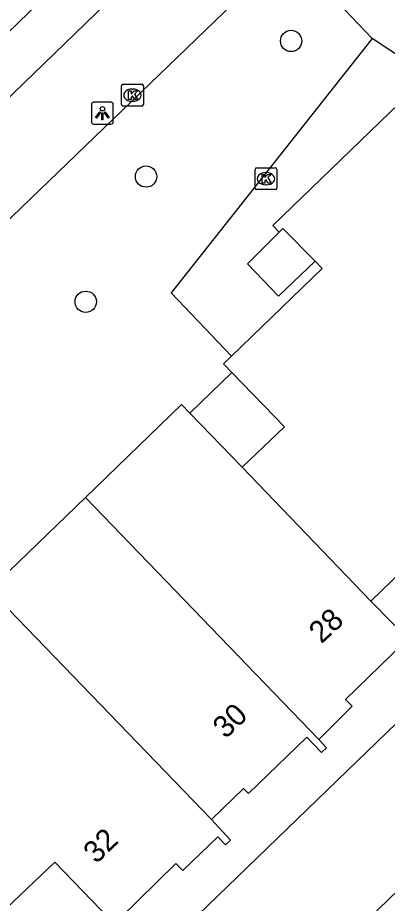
# Model space of a CAD drawing. Extents: x 157466 to 158888, y 383063 to 384677.
# Drawn here: x 158390.21 to 158407.13, y 383911.68 to 383952.28 of the extents above; entities that cross this region are included whole.
import ezdxf

# ---------------------------------------------------------------- set-up
doc = ezdxf.new("R2010")
doc.units = 0
for name, color, linetype in [('IMGEO_Boom', 7, 'Continuous'), ('IMGEO_Groenvoorziening', 7, 'Continuous'), ('IMGEO_Kolk', 7, 'Continuous'), ('IMGEO_Lichtpunt', 7, 'Continuous'), ('IMGEO_Pand', 7, 'Continuous'), ('IMGEO_Pand_nummerreeks', 7, 'Continuous'), ('IMGEO_Pand_overbouw', 7, 'Continuous'), ('IMGEO_Rijbaan_lokaal_open', 7, 'Continuous'), ('IMGEO_Voetpad_gesloten', 7, 'Continuous'), ('IMGEO_Voetpad_open', 7, 'Continuous')]:
    doc.layers.add(name, color=color, linetype=linetype)

msp = doc.modelspace()

# ---------------------------------------------------------------- linework, layer by layer
at = {"layer": 'IMGEO_Boom'}
for centre in [(158402.728, 383951.216), (158396.084, 383945.001), (158393.32, 383939.258)]:
    msp.add_circle(centre, 0.489, dxfattribs=at)
at = {"layer": 'IMGEO_Groenvoorziening'}
msp.add_lwpolyline([(158398.085, 383934.148), (158400.016, 383936.01)], dxfattribs=at)
at = {"layer": 'IMGEO_Kolk'}
for p, q in [((158394.958, 383948.306), (158394.958, 383949.158)), ((158395.033, 383949.232), (158395.885, 383949.232)), ((158395.959, 383949.158), (158395.959, 383948.306)), ((158395.446, 383949.012), (158395.471, 383949.012)), ((158395.469, 383948.452), (158395.444, 383948.452)), ((158395.885, 383948.232), (158395.033, 383948.232)), ((158401.073, 383944.475), (158401.073, 383945.327)), ((158401.148, 383945.401), (158402, 383945.401)), ((158401.561, 383945.181), (158401.586, 383945.181)), ((158402.074, 383945.327), (158402.074, 383944.475)), ((158402, 383944.401), (158401.148, 383944.401)), ((158401.584, 383944.621), (158401.559, 383944.621))]:
    msp.add_line(p, q, dxfattribs=at)
for points in [[(158394.958, 383948.306), (158394.958, 383949.158)], [(158395.033, 383949.232), (158395.885, 383949.232)], [(158395.959, 383949.158), (158395.959, 383948.306)], [(158395.279, 383948.932), (158395.402, 383948.932), (158395.402, 383948.781), (158395.532, 383948.932), (158395.696, 383948.932), (158395.55, 383948.781), (158395.703, 383948.532), (158395.551, 383948.532), (158395.466, 383948.696), (158395.402, 383948.629), (158395.402, 383948.532), (158395.279, 383948.532), (158395.279, 383948.932)], [(158395.885, 383948.232), (158395.033, 383948.232)], [(158401.073, 383944.475), (158401.073, 383945.327)], [(158401.148, 383945.401), (158402, 383945.401)], [(158401.394, 383945.101), (158401.517, 383945.101), (158401.517, 383944.95), (158401.647, 383945.101), (158401.811, 383945.101), (158401.665, 383944.95), (158401.818, 383944.701), (158401.666, 383944.701), (158401.581, 383944.865), (158401.517, 383944.798), (158401.517, 383944.701), (158401.394, 383944.701), (158401.394, 383945.101)], [(158402.074, 383945.327), (158402.074, 383944.475)], [(158402, 383944.401), (158401.148, 383944.401)]]:
    msp.add_lwpolyline(points, dxfattribs=at)
for centre, start, end in [((158395.035, 383949.156), 91.552, 178.448), ((158395.035, 383949.156), 91.552, 178.448), ((158395.883, 383949.156), 1.552, 88.448), ((158395.883, 383949.156), 1.552, 88.448), ((158395.035, 383948.308), 181.552, 268.448), ((158395.035, 383948.308), 181.552, 268.448), ((158395.883, 383948.308), 271.552, 358.448), ((158395.883, 383948.308), 271.552, 358.448), ((158401.15, 383945.325), 91.552, 178.448), ((158401.15, 383945.325), 91.552, 178.448), ((158401.998, 383945.325), 1.552, 88.448), ((158401.998, 383945.325), 1.552, 88.448), ((158401.15, 383944.477), 181.552, 268.448), ((158401.15, 383944.477), 181.552, 268.448), ((158401.998, 383944.477), 271.552, 358.448), ((158401.998, 383944.477), 271.552, 358.448)]:
    msp.add_arc(centre, 0.0765, start, end, dxfattribs=at)
for centre, major_axis, ratio, start_param, end_param in [((158395.445, 383948.732), (-0.387, 0.002), 0.722429, 4.712389, 7.853982), ((158395.47, 383948.732), (-0.39, 0.002), 0.717154, 1.570796, 4.712389), ((158401.56, 383944.901), (-0.387, 0.002), 0.722429, 4.712389, 7.853982), ((158401.585, 383944.901), (-0.39, 0.002), 0.717154, 1.570796, 4.712389)]:
    msp.add_ellipse(centre, major_axis=major_axis, ratio=ratio, start_param=start_param, end_param=end_param, dxfattribs=at)
at = {"layer": 'IMGEO_Lichtpunt'}
for p, q in [((158394.487, 383948.403), (158393.679, 383948.403)), ((158394.487, 383948.403), (158393.679, 383948.403)), ((158393.585, 383948.308), (158393.585, 383947.501)), ((158393.585, 383948.308), (158393.585, 383947.501)), ((158394.581, 383947.501), (158394.581, 383948.308)), ((158394.581, 383947.501), (158394.581, 383948.308)), ((158393.679, 383947.407), (158394.487, 383947.407)), ((158393.679, 383947.407), (158394.487, 383947.407))]:
    msp.add_line(p, q, dxfattribs=at)
for points in [[(158393.959, 383947.972), (158393.998, 383947.944), (158393.81, 383947.682), (158393.772, 383947.709), (158393.959, 383947.972)], [(158394.171, 383947.944), (158394.209, 383947.971), (158394.396, 383947.709), (158394.357, 383947.681), (158394.171, 383947.944)], [(158394.061, 383947.924), (158394.108, 383947.924), (158394.108, 383947.602), (158394.061, 383947.602), (158394.061, 383947.924)]]:
    msp.add_lwpolyline(points, dxfattribs=at)
msp.add_circle((158394.084, 383948.106), 0.0994, dxfattribs=at)
for centre, start, end in [((158393.679, 383948.308), 90, 180), ((158393.679, 383948.308), 90, 180), ((158394.487, 383948.308), 0, 90), ((158394.487, 383948.308), 0, 90), ((158393.679, 383947.501), 180, 270), ((158393.679, 383947.501), 180, 270), ((158394.487, 383947.501), 270, 0), ((158394.487, 383947.501), 270, 360)]:
    msp.add_arc(centre, 0.0946, start, end, dxfattribs=at)
at = {"layer": 'IMGEO_Pand'}
for points in [[(158389.199, 383951.068), (158394.731, 383956.437), (158394.64, 383956.53), (158395.387, 383957.254), (158395.57, 383957.079), (158396.813, 383958.302), (158392.8, 383962.448)], [(158409.009, 383949.635), (158401.888, 383942.75), (158402.182, 383942.444)], [(158402.182, 383942.444), (158402.355, 383942.612), (158403.827, 383941.123)], [(158403.827, 383941.123), (158404.154, 383940.792), (158399.994, 383936.761)], [(158399.994, 383936.761), (158399.63, 383936.408), (158400.016, 383936.01)], [(158400.016, 383936.01), (158402.421, 383933.532), (158400.478, 383931.672)], [(158398.085, 383934.148), (158397.703, 383934.543), (158393.304, 383930.292)], [(158400.478, 383931.672), (158398.085, 383934.148)], [(158400.478, 383931.672), (158406.378, 383925.538)], [(158393.304, 383930.292), (158388.917, 383926.053)], [(158393.304, 383930.292), (158403.991, 383919.192)], [(158406.378, 383925.538), (158408.33, 383927.429)], [(158399.082, 383915.523), (158388.917, 383926.053)], [(158403.991, 383919.192), (158405.529, 383920.728), (158405.212, 383921.033), (158407.862, 383923.6), (158408.541, 383922.91), (158408.765, 383923.122), (158407.368, 383924.527), (158406.378, 383925.538)], [(158399.082, 383915.523), (158400.544, 383916.942), (158400.78, 383916.711), (158403.453, 383919.295), (158404.117, 383918.602), (158404.342, 383918.809), (158403.991, 383919.192)], [(158389.694, 383911.459), (158391.903, 383913.563), (158395.278, 383910.071), (158395.507, 383910.269), (158394.884, 383910.986), (158397.454, 383913.502), (158397.767, 383913.194), (158399.363, 383914.737), (158399.725, 383914.363), (158399.952, 383914.571), (158399.082, 383915.523)]]:
    msp.add_lwpolyline(points, dxfattribs=at)
at = {"layer": 'IMGEO_Pand_overbouw'}
msp.add_lwpolyline([(158400.016, 383936.01), (158398.085, 383934.148), (158400.478, 383931.672), (158402.421, 383933.532)], close=True, dxfattribs=at)
at = {"layer": 'IMGEO_Rijbaan_lokaal_open'}
for points in [[(158421.25, 383933.184), (158360.596, 383874.532)], [(158399.194, 383904.113), (158412.358, 383916.874)]]:
    msp.add_lwpolyline(points, dxfattribs=at)
at = {"layer": 'IMGEO_Voetpad_gesloten'}
msp.add_lwpolyline([(158403.827, 383941.123), (158402.155, 383939.51), (158400.725, 383940.994), (158402.182, 383942.444)], dxfattribs=at)
at = {"layer": 'IMGEO_Voetpad_open'}
for points in [[(158399.42, 383957.942), (158303.839, 383865.375)], [(158306.048, 383862.049), (158349.461, 383904.125), (158402.592, 383955.381)], [(158402.592, 383955.381), (158406.446, 383951.327)], [(158406.446, 383951.327), (158397.226, 383939.671), (158399.994, 383936.761)], [(158409.009, 383949.635), (158406.446, 383951.327)]]:
    msp.add_lwpolyline(points, dxfattribs=at)

# ---------------------------------------------------------------- texts
at = {"layer": 'IMGEO_Pand_nummerreeks'}
for s, rotation, p in [('28', 42.8681, (158404.115, 383923.553)), ('30', 43.8858, (158399.729, 383919.19)), ('32', 44.4303, (158393.809, 383913.46))]:
    msp.add_text(s, height=1, rotation=rotation, dxfattribs=at).set_placement(p)

doc.saveas('drawing.dxf')
